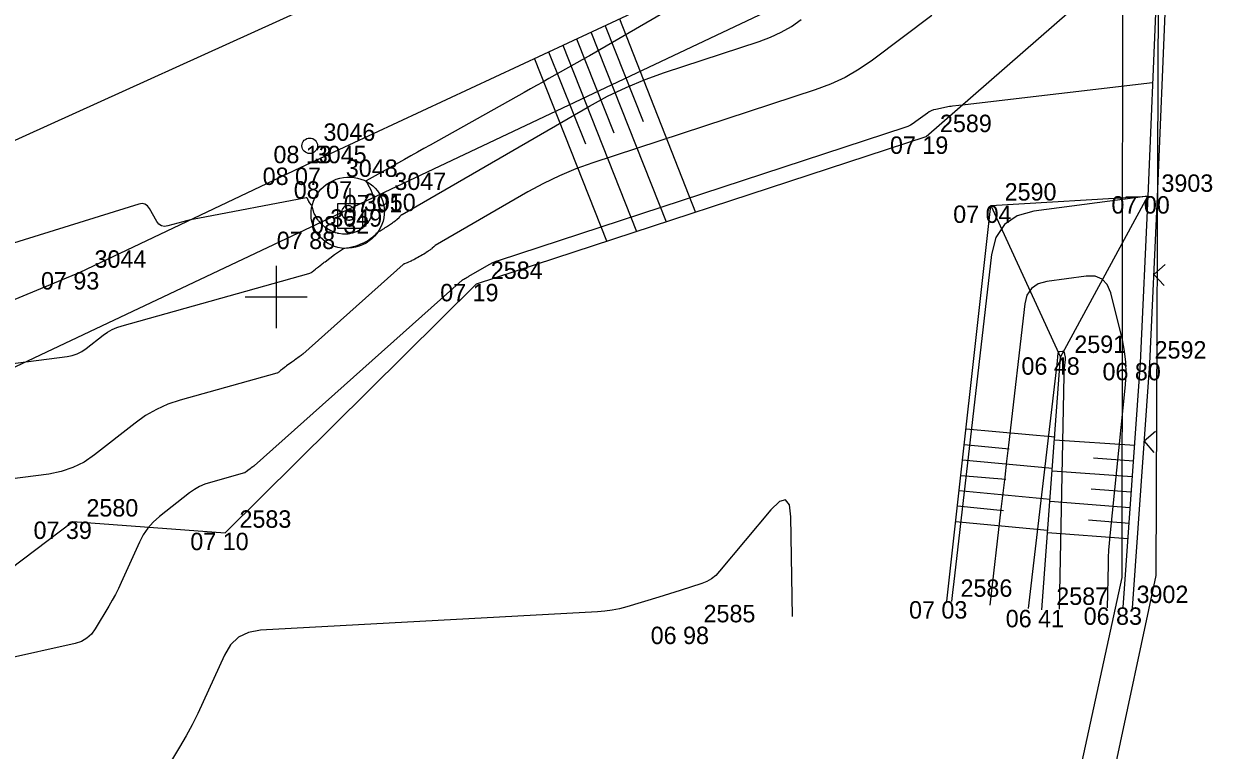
# Model space of a CAD drawing. Extents: x -703403 to -701924, y -1022520 to -1021856.
# Drawn here: x -702379.06 to -702359.95, y -1022307.29 to -1022295.61 of the extents above; entities that cross this region are included whole.
import ezdxf

# ---------------------------------------------------------------- set-up
doc = ezdxf.new("R2010")
doc.units = 0
for name, color, linetype in [('Ex_Major Contours', 7, 'Continuous'), ('Ex_Minor Contours', 7, 'Continuous'), ('Z_betonova_konstrukce', 7, 'Continuous'), ('Z_body', 7, 'Continuous'), ('Z_body_cisla', 7, 'Continuous'), ('Z_body_vysky_redukovane', 7, 'Continuous'), ('Z_hektometricka_sit', 7, 'Continuous'), ('Z_hrany_paty', 7, 'Continuous'), ('Z_katastr_hranice', 7, 'Continuous'), ('Z_komunikace', 7, 'Continuous'), ('Z_patnik_zula', 7, 'Continuous'), ('Z_ploty', 7, 'Continuous'), ('Z_ploty_znacky', 7, 'Continuous'), ('Z_technicke_srafy', 7, 'Continuous'), ('Z_tyc_ochrana', 7, 'Continuous')]:
    doc.layers.add(name, color=color, linetype=linetype)

# ---------------------------------------------------------------- blocks, each defined once
blk = doc.blocks.new('POINT_DISPLAY')
blk.add_line((0, 0), (0, 0))
blk = doc.blocks.new('Z15')
blk.add_circle((0, 0), 0.125)
blk = doc.blocks.new('Z10009')
for p, q in [((0, 0.2), (0, 0.45)), ((-0.2, 0.2), (0.2, 0.2)), ((-0.2, -0.2), (-0.2, 0.2)), ((0.2, 0.2), (0.2, -0.2)), ((0.2, -0.2), (-0.2, -0.2))]:
    blk.add_line(p, q)
blk = doc.blocks.new('Z212')
for p, q in [((-0.17, 0.17), (0, 0)), ((0, 0), (0.17, 0.17))]:
    blk.add_line(p, q)

msp = doc.modelspace()

# ---------------------------------------------------------------- linework, layer by layer
at = {"layer": 'Ex_Major Contours'}
for points in [[(-702368.419, -1022295.23), (-702369.963, -1022296.123), (-702369.986, -1022296.136), (-702370.032, -1022296.162), (-702370.615, -1022296.489), (-702370.714, -1022296.545), (-702370.813, -1022296.6), (-702370.912, -1022296.656), (-702371.011, -1022296.711), (-702372.522, -1022297.558), (-702372.626, -1022297.616), (-702372.73, -1022297.674), (-702372.834, -1022297.732), (-702372.937, -1022297.79), (-702373.552, -1022298.134), (-702373.555, -1022298.137), (-702373.557, -1022298.14), (-702373.557, -1022298.143), (-702373.554, -1022298.147), (-702373.542, -1022298.162), (-702373.539, -1022298.166), (-702373.536, -1022298.17), (-702373.534, -1022298.174), (-702373.531, -1022298.179), (-702373.48, -1022298.278), (-702373.473, -1022298.292), (-702373.468, -1022298.306), (-702373.463, -1022298.321), (-702373.459, -1022298.336), (-702373.443, -1022298.398), (-702373.44, -1022298.412), (-702373.438, -1022298.425), (-702373.436, -1022298.439), (-702373.436, -1022298.453), (-702373.433, -1022298.508), (-702373.433, -1022298.522), (-702373.434, -1022298.535), (-702373.435, -1022298.549), (-702373.437, -1022298.562), (-702373.448, -1022298.63), (-702373.449, -1022298.637), (-702373.451, -1022298.643), (-702373.453, -1022298.65), (-702373.455, -1022298.656), (-702373.463, -1022298.682), (-702373.465, -1022298.688), (-702373.468, -1022298.694), (-702373.47, -1022298.701), (-702373.473, -1022298.707), (-702373.484, -1022298.731), (-702373.487, -1022298.737), (-702373.49, -1022298.743), (-702373.493, -1022298.748), (-702373.496, -1022298.754), (-702373.509, -1022298.776), (-702373.512, -1022298.782), (-702373.516, -1022298.787), (-702373.519, -1022298.792), (-702373.523, -1022298.797), (-702373.538, -1022298.817), (-702373.546, -1022298.827), (-702373.554, -1022298.836), (-702373.57, -1022298.854), (-702373.579, -1022298.863), (-702373.587, -1022298.871), (-702373.605, -1022298.886), (-702373.614, -1022298.893), (-702373.623, -1022298.9), (-702373.642, -1022298.914), (-702373.651, -1022298.92), (-702373.66, -1022298.925), (-702373.679, -1022298.936), (-702373.684, -1022298.939), (-702373.688, -1022298.941), (-702373.693, -1022298.943), (-702373.698, -1022298.946), (-702373.747, -1022298.965), (-702373.755, -1022298.968), (-702373.764, -1022298.971), (-702373.773, -1022298.974), (-702373.783, -1022298.976), (-702373.819, -1022298.983), (-702373.829, -1022298.985), (-702373.838, -1022298.987), (-702373.847, -1022298.988), (-702373.856, -1022298.988), (-702373.896, -1022298.99), (-702373.906, -1022298.99), (-702373.916, -1022298.99), (-702373.925, -1022298.989), (-702373.935, -1022298.988), (-702373.994, -1022298.98), (-702374.001, -1022298.979), (-702374.007, -1022298.978), (-702374.013, -1022298.976), (-702374.02, -1022298.975), (-702374.045, -1022298.967), (-702374.051, -1022298.966), (-702374.057, -1022298.964), (-702374.063, -1022298.961), (-702374.069, -1022298.959), (-702374.096, -1022298.948), (-702374.103, -1022298.945), (-702374.109, -1022298.942), (-702374.116, -1022298.939), (-702374.122, -1022298.936), (-702374.15, -1022298.921), (-702374.156, -1022298.917), (-702374.163, -1022298.913), (-702374.169, -1022298.909), (-702374.176, -1022298.905), (-702374.204, -1022298.886), (-702374.21, -1022298.881), (-702374.217, -1022298.876), (-702374.223, -1022298.871), (-702374.229, -1022298.865), (-702374.256, -1022298.841), (-702374.263, -1022298.836), (-702374.269, -1022298.829), (-702374.275, -1022298.823), (-702374.281, -1022298.817), (-702374.306, -1022298.788), (-702374.312, -1022298.781), (-702374.317, -1022298.774), (-702374.323, -1022298.766), (-702374.328, -1022298.759), (-702374.35, -1022298.726), (-702374.356, -1022298.718), (-702374.36, -1022298.709), (-702374.365, -1022298.701), (-702374.37, -1022298.692), (-702374.388, -1022298.656), (-702374.392, -1022298.647), (-702374.395, -1022298.638), (-702374.399, -1022298.628), (-702374.401, -1022298.619), (-702374.415, -1022298.565), (-702374.419, -1022298.553), (-702374.423, -1022298.542), (-702374.429, -1022298.531), (-702374.436, -1022298.52), (-702374.473, -1022298.468), (-702374.477, -1022298.462), (-702374.481, -1022298.456), (-702374.484, -1022298.449), (-702374.487, -1022298.443), (-702374.499, -1022298.416), (-702374.502, -1022298.411), (-702374.507, -1022298.407), (-702374.512, -1022298.406), (-702374.519, -1022298.406), (-702376.258, -1022298.737), (-702376.319, -1022298.749), (-702376.379, -1022298.762), (-702376.44, -1022298.777), (-702376.5, -1022298.792), (-702376.743, -1022298.858), (-702376.797, -1022298.865), (-702376.844, -1022298.856), (-702376.885, -1022298.829), (-702376.918, -1022298.785), (-702377.036, -1022298.577), (-702377.069, -1022298.533), (-702377.109, -1022298.507), (-702377.156, -1022298.499), (-702377.209, -1022298.508), (-702380.262, -1022299.455)], [(-702360.99, -1022298.38), (-702362.82, -1022298.623), (-702363.091, -1022298.697), (-702363.295, -1022298.837), (-702363.432, -1022299.043), (-702363.501, -1022299.316), (-702364.114, -1022304.621), (-702364.123, -1022304.704), (-702364.146, -1022304.897)], [(-702366.698, -1022305.136), (-702366.728, -1022303.533), (-702366.751, -1022303.342), (-702366.813, -1022303.26), (-702366.912, -1022303.286), (-702367.05, -1022303.42), (-702367.872, -1022304.41), (-702367.934, -1022304.475), (-702368.002, -1022304.529), (-702368.078, -1022304.573), (-702368.16, -1022304.606), (-702368.505, -1022304.719), (-702368.591, -1022304.747), (-702368.677, -1022304.774), (-702368.764, -1022304.801), (-702368.85, -1022304.827), (-702369.365, -1022304.98), (-702369.481, -1022305.011), (-702369.597, -1022305.035), (-702369.715, -1022305.051), (-702369.834, -1022305.061), (-702375.252, -1022305.358), (-702375.443, -1022305.391), (-702375.603, -1022305.468), (-702375.733, -1022305.59), (-702375.832, -1022305.756), (-702376.171, -1022306.507), (-702376.258, -1022306.693), (-702376.351, -1022306.876), (-702376.448, -1022307.057), (-702376.552, -1022307.235), (-702377.464, -1022308.755)]]:
    msp.add_lwpolyline(points, dxfattribs=at)
at = {"layer": 'Ex_Minor Contours'}
for points in [[(-702382.677, -1022301.516), (-702378.362, -1022300.959), (-702378.278, -1022300.942), (-702378.199, -1022300.915), (-702378.124, -1022300.878), (-702378.054, -1022300.83), (-702377.781, -1022300.616), (-702377.711, -1022300.566), (-702377.637, -1022300.524), (-702377.559, -1022300.489), (-702377.478, -1022300.462), (-702374.475, -1022299.625), (-702374.46, -1022299.62), (-702374.446, -1022299.613), (-702374.432, -1022299.605), (-702374.42, -1022299.596), (-702374.37, -1022299.555), (-702374.358, -1022299.545), (-702374.345, -1022299.535), (-702374.333, -1022299.525), (-702374.32, -1022299.515), (-702374.267, -1022299.473), (-702374.254, -1022299.463), (-702374.241, -1022299.453), (-702374.228, -1022299.443), (-702374.215, -1022299.433), (-702374.06, -1022299.318), (-702374.045, -1022299.307), (-702374.03, -1022299.297), (-702374.015, -1022299.286), (-702374, -1022299.276), (-702373.919, -1022299.221), (-702373.914, -1022299.218), (-702373.908, -1022299.216), (-702373.903, -1022299.214), (-702373.896, -1022299.213), (-702373.872, -1022299.212), (-702373.866, -1022299.212), (-702373.859, -1022299.211), (-702373.853, -1022299.21), (-702373.847, -1022299.209), (-702373.761, -1022299.191), (-702373.745, -1022299.187), (-702373.729, -1022299.183), (-702373.713, -1022299.178), (-702373.697, -1022299.172), (-702373.611, -1022299.137), (-702373.602, -1022299.134), (-702373.593, -1022299.13), (-702373.585, -1022299.125), (-702373.576, -1022299.121), (-702373.543, -1022299.101), (-702373.534, -1022299.096), (-702373.526, -1022299.091), (-702373.518, -1022299.086), (-702373.51, -1022299.081), (-702373.477, -1022299.057), (-702373.468, -1022299.051), (-702373.46, -1022299.045), (-702373.453, -1022299.038), (-702373.445, -1022299.032), (-702373.404, -1022298.996), (-702373.398, -1022298.99), (-702373.391, -1022298.984), (-702373.38, -1022298.971), (-702373.376, -1022298.968), (-702373.373, -1022298.965), (-702373.37, -1022298.962), (-702373.366, -1022298.96), (-702373.33, -1022298.939), (-702373.312, -1022298.927), (-702373.264, -1022298.897), (-702373.246, -1022298.886), (-702373.229, -1022298.875), (-702373.192, -1022298.85), (-702373.177, -1022298.84), (-702373.163, -1022298.83), (-702373.131, -1022298.808), (-702373.119, -1022298.799), (-702373.108, -1022298.79), (-702373.084, -1022298.772), (-702373.073, -1022298.763), (-702373.062, -1022298.754), (-702373.019, -1022298.716), (-702373.015, -1022298.713), (-702373.012, -1022298.709), (-702373.008, -1022298.705), (-702373.005, -1022298.701), (-702372.992, -1022298.686), (-702372.989, -1022298.682), (-702372.985, -1022298.678), (-702372.981, -1022298.675), (-702372.977, -1022298.673), (-702369.965, -1022296.931), (-702369.674, -1022296.773), (-702369.376, -1022296.631), (-702369.071, -1022296.504), (-702368.76, -1022296.393), (-702367.234, -1022295.893), (-702367.055, -1022295.826), (-702366.883, -1022295.745), (-702366.718, -1022295.65), (-702366.56, -1022295.541)], [(-702364.459, -1022295.475), (-702365.412, -1022296.191), (-702365.628, -1022296.34), (-702365.853, -1022296.47), (-702366.089, -1022296.581), (-702366.334, -1022296.672), (-702369.911, -1022297.845), (-702370.181, -1022297.941), (-702370.445, -1022298.051), (-702370.703, -1022298.174), (-702370.955, -1022298.311), (-702372.442, -1022299.171), (-702372.447, -1022299.175), (-702372.451, -1022299.179), (-702372.46, -1022299.19), (-702372.466, -1022299.195), (-702372.49, -1022299.216), (-702372.499, -1022299.224), (-702372.518, -1022299.239), (-702372.528, -1022299.246), (-702372.55, -1022299.261), (-702372.562, -1022299.27), (-702372.587, -1022299.286), (-702372.601, -1022299.296), (-702372.629, -1022299.313), (-702372.646, -1022299.323), (-702372.676, -1022299.341), (-702372.694, -1022299.351), (-702372.724, -1022299.368), (-702372.742, -1022299.378), (-702372.772, -1022299.394), (-702372.789, -1022299.402), (-702372.817, -1022299.416), (-702372.828, -1022299.422), (-702372.834, -1022299.424), (-702372.885, -1022299.447), (-702372.897, -1022299.452), (-702372.909, -1022299.456), (-702372.935, -1022299.465), (-702372.941, -1022299.468), (-702372.946, -1022299.471), (-702372.952, -1022299.474), (-702372.957, -1022299.478), (-702374.573, -1022300.92), (-702374.586, -1022300.932), (-702374.6, -1022300.943), (-702374.615, -1022300.954), (-702374.629, -1022300.964), (-702374.689, -1022301.005), (-702374.704, -1022301.015), (-702374.718, -1022301.025), (-702374.733, -1022301.036), (-702374.747, -1022301.046), (-702374.832, -1022301.109), (-702374.848, -1022301.121), (-702374.865, -1022301.134), (-702374.897, -1022301.159), (-702374.913, -1022301.172), (-702374.928, -1022301.184), (-702374.958, -1022301.209), (-702374.966, -1022301.215), (-702374.974, -1022301.22), (-702374.983, -1022301.224), (-702374.992, -1022301.227), (-702376.544, -1022301.66), (-702376.739, -1022301.724), (-702376.925, -1022301.807), (-702377.101, -1022301.908), (-702377.269, -1022302.026), (-702377.92, -1022302.538), (-702378.088, -1022302.653), (-702378.267, -1022302.743), (-702378.456, -1022302.807), (-702378.656, -1022302.846), (-702379.494, -1022302.954)], [(-702360.912, -1022296.557), (-702363.924, -1022296.911), (-702363.975, -1022296.917), (-702364.025, -1022296.923), (-702364.126, -1022296.934), (-702364.152, -1022296.937), (-702364.177, -1022296.941), (-702364.202, -1022296.945), (-702364.227, -1022296.95), (-702364.398, -1022296.984), (-702364.434, -1022296.993), (-702364.469, -1022297.006), (-702364.501, -1022297.023), (-702364.532, -1022297.044), (-702364.717, -1022297.182), (-702364.759, -1022297.211), (-702364.802, -1022297.236), (-702364.848, -1022297.258), (-702364.895, -1022297.275), (-702371.418, -1022299.413), (-702371.471, -1022299.432), (-702371.522, -1022299.453), (-702371.572, -1022299.477), (-702371.62, -1022299.504), (-702371.908, -1022299.67), (-702371.913, -1022299.675), (-702371.92, -1022299.681), (-702371.931, -1022299.689), (-702371.948, -1022299.7), (-702371.957, -1022299.705), (-702371.966, -1022299.71), (-702371.983, -1022299.719), (-702371.997, -1022299.725), (-702372.005, -1022299.728), (-702372.008, -1022299.73), (-702375.352, -1022302.714), (-702375.357, -1022302.718), (-702375.363, -1022302.722), (-702375.368, -1022302.726), (-702375.374, -1022302.73), (-702375.401, -1022302.749), (-702375.412, -1022302.757), (-702375.418, -1022302.761), (-702375.453, -1022302.787), (-702375.462, -1022302.794), (-702375.483, -1022302.81), (-702375.497, -1022302.822), (-702375.5, -1022302.824), (-702375.503, -1022302.826), (-702375.506, -1022302.828), (-702375.51, -1022302.829), (-702376.056, -1022302.981), (-702376.147, -1022303.011), (-702376.233, -1022303.049), (-702376.314, -1022303.096), (-702376.392, -1022303.151), (-702376.876, -1022303.531), (-702376.975, -1022303.619), (-702377.062, -1022303.717), (-702377.136, -1022303.824), (-702377.198, -1022303.942), (-702377.489, -1022304.589), (-702377.534, -1022304.686), (-702377.583, -1022304.782), (-702377.634, -1022304.876), (-702377.688, -1022304.969), (-702377.909, -1022305.337), (-702377.97, -1022305.421), (-702378.044, -1022305.487), (-702378.13, -1022305.536), (-702378.229, -1022305.568), (-702381.693, -1022306.34)], [(-702361.638, -1022304.998), (-702361.623, -1022304.303), (-702361.62, -1022304.187), (-702361.614, -1022304.071), (-702361.606, -1022303.956), (-702361.595, -1022303.841), (-702361.347, -1022301.41), (-702361.336, -1022301.229), (-702361.341, -1022301.048), (-702361.362, -1022300.869), (-702361.398, -1022300.691), (-702361.586, -1022299.935), (-702361.64, -1022299.802), (-702361.723, -1022299.713), (-702361.836, -1022299.668), (-702361.98, -1022299.667), (-702362.613, -1022299.751), (-702362.754, -1022299.79), (-702362.86, -1022299.862), (-702362.931, -1022299.969), (-702362.967, -1022300.111), (-702363.229, -1022302.38), (-702363.259, -1022302.637), (-702363.289, -1022302.894), (-702363.318, -1022303.152), (-702363.349, -1022303.409), (-702363.529, -1022304.953)], [(-702362.411, -1022305.021), (-702362.334, -1022301.256), (-702362.333, -1022301.228), (-702362.332, -1022301.2), (-702362.33, -1022301.172), (-702362.327, -1022301.144), (-702362.313, -1022301.003), (-702362.312, -1022300.989), (-702362.312, -1022300.976), (-702362.314, -1022300.963), (-702362.317, -1022300.949), (-702362.33, -1022300.893), (-702362.334, -1022300.883), (-702362.341, -1022300.877), (-702362.349, -1022300.874), (-702362.36, -1022300.874), (-702362.407, -1022300.88), (-702362.417, -1022300.883), (-702362.425, -1022300.888), (-702362.43, -1022300.896), (-702362.433, -1022300.906), (-702362.453, -1022301.084), (-702362.463, -1022301.17), (-702362.912, -1022305.01)]]:
    msp.add_lwpolyline(points, dxfattribs=at)
msp.add_lwpolyline([(-702373.902, -1022298.548), (-702373.906, -1022298.552), (-702373.91, -1022298.556), (-702373.928, -1022298.576), (-702373.931, -1022298.579), (-702373.933, -1022298.583), (-702373.935, -1022298.587), (-702373.937, -1022298.591), (-702373.943, -1022298.609), (-702373.944, -1022298.613), (-702373.945, -1022298.617), (-702373.946, -1022298.622), (-702373.946, -1022298.626), (-702373.947, -1022298.643), (-702373.947, -1022298.648), (-702373.947, -1022298.652), (-702373.946, -1022298.656), (-702373.945, -1022298.66), (-702373.939, -1022298.682), (-702373.937, -1022298.688), (-702373.931, -1022298.7), (-702373.928, -1022298.706), (-702373.921, -1022298.716), (-702373.918, -1022298.719), (-702373.91, -1022298.728), (-702373.9, -1022298.737), (-702373.896, -1022298.741), (-702373.887, -1022298.747), (-702373.875, -1022298.753), (-702373.864, -1022298.758), (-702373.853, -1022298.761), (-702373.85, -1022298.761), (-702373.835, -1022298.763), (-702373.829, -1022298.763), (-702373.818, -1022298.763), (-702373.812, -1022298.762), (-702373.802, -1022298.76), (-702373.796, -1022298.758), (-702373.783, -1022298.753), (-702373.774, -1022298.747), (-702373.765, -1022298.741), (-702373.758, -1022298.734), (-702373.751, -1022298.726), (-702373.745, -1022298.718), (-702373.739, -1022298.708), (-702373.735, -1022298.697), (-702373.731, -1022298.688), (-702373.731, -1022298.685), (-702373.728, -1022298.67), (-702373.728, -1022298.664), (-702373.728, -1022298.658), (-702373.728, -1022298.643), (-702373.729, -1022298.637), (-702373.73, -1022298.634), (-702373.733, -1022298.62), (-702373.735, -1022298.614), (-702373.738, -1022298.608), (-702373.748, -1022298.588), (-702373.752, -1022298.582), (-702373.761, -1022298.571), (-702373.766, -1022298.566), (-702373.776, -1022298.557), (-702373.782, -1022298.552), (-702373.794, -1022298.545), (-702373.799, -1022298.542), (-702373.813, -1022298.537), (-702373.818, -1022298.535), (-702373.824, -1022298.534), (-702373.839, -1022298.532), (-702373.844, -1022298.532), (-702373.859, -1022298.533), (-702373.865, -1022298.533), (-702373.871, -1022298.535), (-702373.884, -1022298.539), (-702373.89, -1022298.541)], close=True, dxfattribs=at)
at = {"layer": 'Z_betonova_konstrukce'}
msp.add_ellipse((-702373.85, -1022298.646), major_axis=(0.538, 0.251), ratio=0.957198, dxfattribs=at)
at = {"layer": 'Z_hektometricka_sit'}
for p, q in [((-702375, -1022299.5), (-702375, -1022300.5)), ((-702375.5, -1022300), (-702374.5, -1022300))]:
    msp.add_line(p, q, dxfattribs=at)
at = {"layer": 'Z_hrany_paty'}
for p, q in [((-702364.55, -1022297.42), (-702360.81, -1022294.15)), ((-702374.61, -1022297.92), (-702368.11, -1022294.89)), ((-702371.78, -1022299.79), (-702364.55, -1022297.42)), ((-702378.15, -1022299.6), (-702374.61, -1022297.92)), ((-702363.51, -1022298.53), (-702360.99, -1022298.38)), ((-702362.39, -1022300.97), (-702360.99, -1022298.38)), ((-702364.22, -1022304.89), (-702363.51, -1022298.53)), ((-702363.51, -1022298.53), (-702362.39, -1022300.97)), ((-702383.34, -1022301.75), (-702378.15, -1022299.6)), ((-702375.82, -1022303.79), (-702371.78, -1022299.79)), ((-702362.69, -1022305.03), (-702362.39, -1022300.97)), ((-702383.03, -1022307.2), (-702378.27, -1022303.61)), ((-702378.27, -1022303.61), (-702375.82, -1022303.79))]:
    msp.add_line(p, q, dxfattribs=at)
at = {"layer": 'Z_katastr_hranice'}
for p, q in [((-702360.81, -1022292.42), (-702360.86, -1022304.48)), ((-702423.94, -1022322.29), (-702361.39, -1022292.7)), ((-702361.4, -1022304.51), (-702361.39, -1022292.7)), ((-702366.85, -1022329.59), (-702361.4, -1022304.51)), ((-702360.86, -1022304.48), (-702366.24, -1022329.71))]:
    msp.add_line(p, q, dxfattribs=at)
at = {"layer": 'Z_komunikace'}
msp.add_line((-702384.26, -1022299.78), (-702373.93, -1022295.09), dxfattribs=at)
at = {"layer": 'Z_ploty'}
for p, q in [((-702360.81, -1022294.15), (-702360.99, -1022298.38)), ((-702360.66, -1022294.15), (-702360.84, -1022298.39)), ((-702360.99, -1022298.38), (-702361.11, -1022301.06)), ((-702360.84, -1022298.39), (-702360.96, -1022301.07)), ((-702361.11, -1022301.06), (-702361.39, -1022304.99)), ((-702360.96, -1022301.07), (-702361.24, -1022305))]:
    msp.add_line(p, q, dxfattribs=at)
at = {"layer": 'Z_technicke_srafy'}
for p, q in [((-702369.71, -1022295.64), (-702369.1, -1022297.18)), ((-702369.48, -1022295.53), (-702368.26, -1022298.64)), ((-702369.94, -1022295.74), (-702368.73, -1022298.79)), ((-702370.39, -1022295.95), (-702369.21, -1022298.95)), ((-702370.17, -1022295.85), (-702369.57, -1022297.36)), ((-702370.85, -1022296.17), (-702369.69, -1022299.1)), ((-702370.62, -1022296.06), (-702370.03, -1022297.54)), ((-702363.91, -1022302.12), (-702362.48, -1022302.25)), ((-702361.2, -1022302.39), (-702362.49, -1022302.3)), ((-702363.94, -1022302.37), (-702363.22, -1022302.44)), ((-702363.97, -1022302.62), (-702362.52, -1022302.75)), ((-702361.22, -1022302.64), (-702361.86, -1022302.59)), ((-702363.99, -1022302.87), (-702363.27, -1022302.93)), ((-702361.24, -1022302.89), (-702362.52, -1022302.8)), ((-702361.26, -1022303.14), (-702361.9, -1022303.09)), ((-702364.02, -1022303.11), (-702362.56, -1022303.25)), ((-702364.05, -1022303.36), (-702363.31, -1022303.43)), ((-702361.28, -1022303.39), (-702362.56, -1022303.29)), ((-702364.08, -1022303.61), (-702362.6, -1022303.75)), ((-702361.29, -1022303.64), (-702361.94, -1022303.59)), ((-702361.31, -1022303.89), (-702362.6, -1022303.79))]:
    msp.add_line(p, q, dxfattribs=at)

# ---------------------------------------------------------------- block references
at = {"layer": 'Z_body'}
for p in [(-702364.55, -1022297.42), (-702374.46, -1022297.57), (-702374.61, -1022297.92), (-702374.11, -1022298.14), (-702373.33, -1022298.36), (-702360.99, -1022298.38), (-702363.51, -1022298.53), (-702373.81, -1022298.7), (-702374.36, -1022298.95), (-702378.15, -1022299.6), (-702371.78, -1022299.79), (-702362.39, -1022300.97), (-702361.11, -1022301.06), (-702378.27, -1022303.61), (-702375.82, -1022303.79), (-702364.22, -1022304.89), (-702361.39, -1022304.99), (-702362.69, -1022305.03), (-702368.35, -1022305.3)]:
    msp.add_blockref('POINT_DISPLAY', p, dxfattribs=at)
at = {"layer": 'Z_patnik_zula'}
msp.add_blockref('Z15', (-702374.46, -1022297.57), dxfattribs=at)
at = {"layer": 'Z_ploty_znacky'}
for p, rotation in [((-702360.89, -1022299.64), -92.60000000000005), ((-702361.05, -1022302.32), -94.2)]:
    msp.add_blockref('Z212', p, dxfattribs=dict(at, rotation=rotation))
at = {"layer": 'Z_tyc_ochrana'}
msp.add_blockref('Z10009', (-702373.81, -1022298.7), dxfattribs=at)

# ---------------------------------------------------------------- texts
at = {"layer": 'Z_body_cisla'}
for s, p in [('2589', (-702364.33, -1022297.35)), ('3046', (-702374.24, -1022297.49)), ('3045', (-702374.38, -1022297.85)), ('3048', (-702373.88, -1022298.07)), ('3047', (-702373.1, -1022298.28)), ('3903', (-702360.77, -1022298.31)), ('2590', (-702363.29, -1022298.45)), ('3050', (-702373.59, -1022298.62)), ('3049', (-702374.13, -1022298.87)), ('3044', (-702377.92, -1022299.53)), ('2584', (-702371.55, -1022299.71)), ('2591', (-702362.17, -1022300.9)), ('2592', (-702360.88, -1022300.99)), ('2580', (-702378.05, -1022303.53)), ('2583', (-702375.59, -1022303.71)), ('2586', (-702364, -1022304.82)), ('2587', (-702362.46, -1022304.95)), ('3902', (-702361.17, -1022304.92)), ('2585', (-702368.13, -1022305.23))]:
    msp.add_text(s, height=0.28, dxfattribs=at).set_placement(p)
at = {"layer": 'Z_body_vysky_redukovane'}
for s, p in [('07 19', (-702365.133, -1022297.7)), ('08 13', (-702375.043, -1022297.85)), ('08 07', (-702375.217, -1022298.2)), ('08 07', (-702374.717, -1022298.42)), ('07 91', (-702373.913, -1022298.64)), ('07 00', (-702361.573, -1022298.66)), ('08 32', (-702374.44, -1022298.98)), ('07 04', (-702364.117, -1022298.81)), ('07 88', (-702374.99, -1022299.23)), ('07 93', (-702378.78, -1022299.88)), ('07 19', (-702372.363, -1022300.07)), ('06 48', (-702363.02, -1022301.25)), ('06 80', (-702361.717, -1022301.34)), ('07 39', (-702378.9, -1022303.89)), ('07 10', (-702376.38, -1022304.07)), ('07 03', (-702364.827, -1022305.17)), ('06 83', (-702362.02, -1022305.27)), ('06 41', (-702363.273, -1022305.31)), ('06 98', (-702368.98, -1022305.58))]:
    msp.add_text(s, height=0.28, dxfattribs=at).set_placement(p)

doc.saveas('drawing.dxf')
